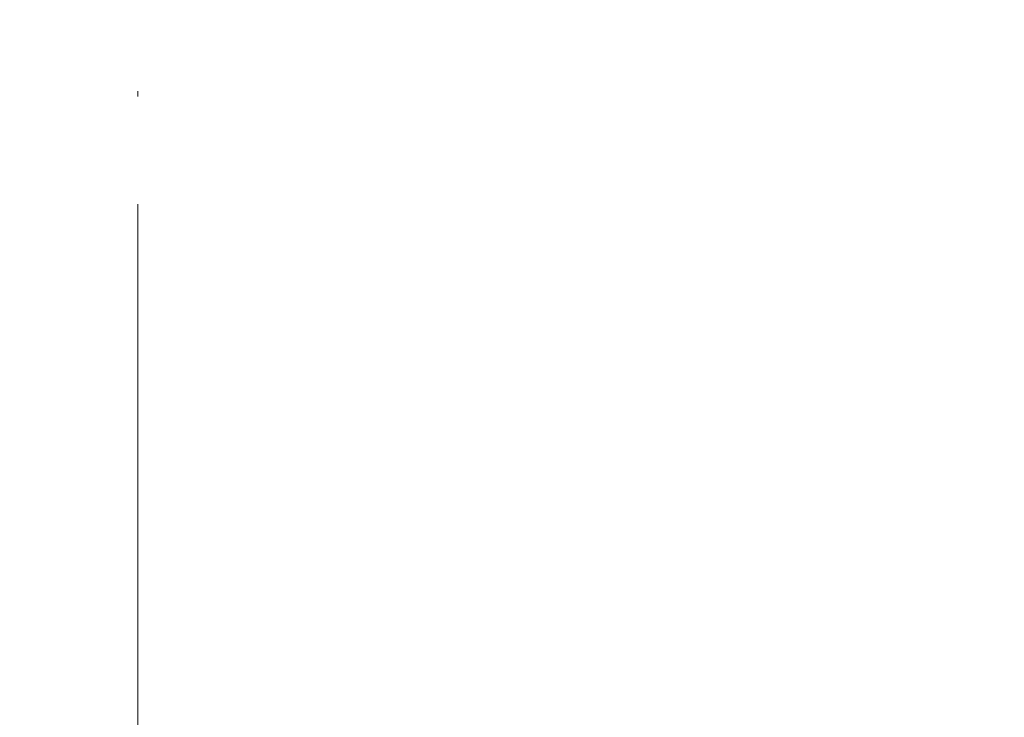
# Model space of a CAD drawing. Header units: millimetres. Extents: x 786 to 42540, y -7760 to 3796.
# Tile 193 of 1056: x 24588 to 24606, y -5451 to -5438. Entities that reach past the tile are written whole.
import ezdxf

# ---------------------------------------------------------------- set-up
doc = ezdxf.new("R2010")
doc.units = ezdxf.units.MM
doc.linetypes.add('4_ Штрихпунктир_ 10 х 2 мм', pattern=[14, 10, -2, 0, -2])
for name, color, linetype, lineweight in [('A-FLOR', 7, 'Continuous', 13), ('A-FLOR-PATT', 7, 'Continuous', 25), ('S-GRID', 7, 'Continuous', 5)]:
    doc.layers.add(name, color=color, linetype=linetype, lineweight=lineweight)

msp = doc.modelspace()

# ---------------------------------------------------------------- hatches: boundary and pattern name
at = {"layer": 'A-FLOR-PATT', "lineweight": 5}
h = msp.add_hatch(dxfattribs=at)
h.set_pattern_fill('FP_10', color=256, style=0, pattern_type=2)
h.set_pattern_definition([(50, (48694.2, -5700), (291.4942, -25.5022), [30.48, -335.28]), (355, (48694.2, -5700), (-56.389, 305.691), [24.384, -268.224]), (100.451, (48718.5, -5702.12), (235.108, 280.1865), [25.904, -284.944]), (46.184, (48694.2, -5618.72), (433.727, -67.2684), [45.72, -502.92]), (96.636, (48730.35, -5624.33), (379.844, 395.8845), [38.856, -427.416]), (351.184, (48694.2, -5618.7), (379.848, 395.881), [36.576, -402.336]), (21, (48734.85, -5639.04), (242.5828, -163.624), [30.48, -335.28]), (326, (48734.85, -5639.04), (98.883, 294.701), [24.384, -268.224]), (71.451, (48755.06, -5652.68), (341.4672, 131.074), [25.904, -284.944]), (37.5, (48694.21, -5700), (4.9419, 135.28833), [13.411, -251.562, 13.411, -258.877, -269.24]), (37.5, (48694.21, -5700), (4.9419, 135.28833), [-537.261, 13.411, -255.829]), (7.5, (48694.21, -5700), (106.9117, 160.2891), [13.411, -141.834, 13.411, -245.466, -102.616]), (7.5, (48694.21, -5700), (106.9117, 160.2891), [-414.122, 13.411, -89.205]), (327.5, (48603.58, -5700), (216.9455, -9.16625), [13.411, -88.189, 13.411, -303.581, -420.624]), (327.5, (48603.58, -5700), (216.9455, -9.16625), [-418.592, 13.411, -407.213]), (317.5, (48562.94, -5700), (237.0069, 40.6827), [13.411, -118.669, 13.411, -197.104, -298.704]), (317.5, (48562.94, -5700), (237.0069, 40.6827), [-342.595, 13.411, -285.293])])
h.paths.add_polyline_path([(22284.271, -5746), (23230.271, -5746), (23230.271, -5561.233), (22284.271, -5652.245), (22284.271, -5678.66)])
h.paths.add_polyline_path([(23530.271, -5746), (25874.017, -5746), (25874.017, -5319.199), (24694.828, -5424.661), (23530.271, -5532.792), (23530.271, -5678.66)])

# ---------------------------------------------------------------- linework, layer by layer
at = {"layer": 'A-FLOR'}
msp.add_open_spline([(25874.017, -5117), (25528.934, -5144.75), (24856.05, -5200.25), (23910.9, -5283.5), (23043.859, -5366.75), (22526.321, -5422.25), (22284.271, -5450)], degree=3, dxfattribs=at)
at = {"layer": 'A-FLOR', "lineweight": 25}
msp.add_open_spline([(25874.017, -5267), (25526.659, -5297.441), (24745.314, -5367.137), (23964.133, -5439.588), (23530.271, -5480.562)], degree=3, knots=[0, 0, 0, 0, 0.444444, 1, 1, 1, 1], dxfattribs=at)
at = {"layer": 'S-GRID', "linetype": '4_ Штрихпунктир_ 10 х 2 мм'}
msp.add_line((24590.271, -6960.043), (24590.271, -1600), dxfattribs=at)

doc.saveas('drawing.dxf')
